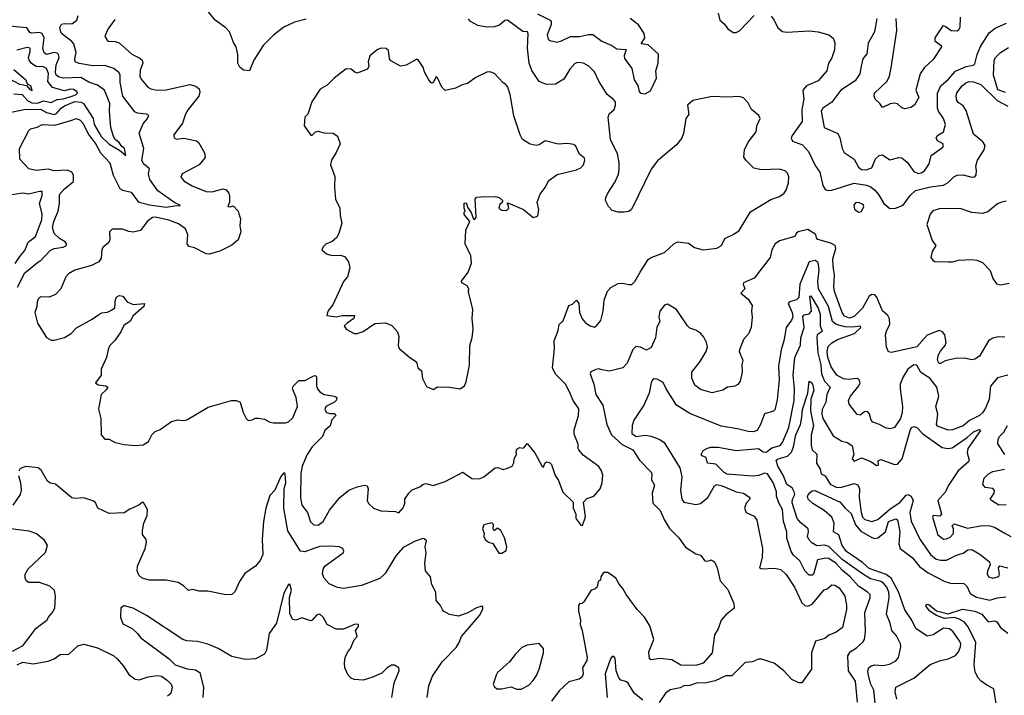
# Model space of a CAD drawing. Extents: x 1690054 to 1842981, y 782881 to 914114.
# Tile 300 of 656: x 1704835 to 1711432, y 894951 to 899477. Entities that reach past the tile are written whole.
import ezdxf

# ---------------------------------------------------------------- set-up
doc = ezdxf.new("R2010")
doc.units = 0

msp = doc.modelspace()

# ---------------------------------------------------------------- linework, layer by layer
at = {"layer": '0CON10XD'}
for points in [[(1704819.3, 897685), (1704868.7, 897781.3), (1704965, 897858.8), (1704975, 897862.5), (1705038.1, 897931.9), (1705065.9, 897944.1), (1705127, 897953), (1705148, 897965), (1705148.6, 897975), (1705138.3, 897988.3), (1705101.2, 898011.2), (1705065, 898045.7), (1705054.6, 898085), (1705063.1, 898125), (1705092, 898195), (1705101.2, 898245), (1705101.5, 898305), (1705134.5, 898345), (1705195, 898392.9), (1705195, 898436.2), (1705185.1, 898455.1), (1705155, 898470), (1705065, 898463.5), (1705025, 898476), (1704945, 898467.9), (1704895, 898478.9), (1704835, 898542.5), (1704832.9, 898615), (1704895.4, 898734.6), (1704906, 898745), (1704951.8, 898758.2), (1704985, 898775.3), (1705069.2, 898770.8), (1705177.6, 898802.4), (1705215, 898816.2), (1705240.6, 898805), (1705258.7, 898785), (1705299, 898705), (1705345, 898643.3), (1705377.1, 898585), (1705437.8, 898517.8), (1705461.1, 898435), (1705505, 898347.3), (1705525.2, 898335.2), (1705581.4, 898321.4), (1705623.3, 898263.3), (1705635, 898255.3), (1705705, 898237.7), (1705815, 898222.1), (1705885, 898232.5), (1705905, 898230), (1705910, 898235), (1705875, 898250), (1705760.5, 898330.5), (1705705.7, 898405.7), (1705697.8, 898442.2), (1705705, 898478.8), (1705665, 898511.8), (1705652, 898535), (1705666.2, 898615), (1705635, 898716.7), (1705661.5, 898778.5), (1705691.1, 898815), (1705699.4, 898835), (1705685, 898843.5), (1705625, 898850), (1705605, 898860.6), (1705525, 898964.4), (1705506.9, 899056.9), (1705508.7, 899105), (1705500.5, 899120.5), (1705465, 899150), (1705405, 899171.2), (1705325, 899167.1), (1705234, 899184), (1705205.8, 899195), (1705203.3, 899215), (1705213.5, 899256.5), (1705198, 899315), (1705185, 899331.2), (1705115, 899384.3), (1705109.4, 899395), (1705104.3, 899425), (1705113.8, 899446.2), (1705135, 899452.2), (1705185, 899449.6), (1705216.8, 899473.2), (1705225.4, 899505)], [(1706755, 899480.8), (1706675, 899461.5), (1706605, 899426.5), (1706535, 899373.3), (1706465, 899304.2), (1706402.9, 899205), (1706375, 899134), (1706335, 899139.2), (1706309.1, 899159.1), (1706296, 899185), (1706295.7, 899245), (1706285.7, 899295), (1706267.5, 899325), (1706241.4, 899395), (1706215, 899423.1), (1706144.4, 899475), (1706100.1, 899530.1)], [(1708305, 899517.5), (1708388, 899475), (1708395, 899466.2), (1708395.5, 899445), (1708369.4, 899375), (1708375, 899347.5), (1708387.3, 899337.3), (1708435, 899327.1), (1708465, 899334.5), (1708525, 899365.4), (1708585, 899364.2), (1708645, 899378.2), (1708675, 899377.5), (1708735, 899334.3), (1708802.5, 899305), (1708835, 899281.2), (1708898.3, 899278.3), (1708884.6, 899235), (1708886.9, 899216.9), (1708935, 899149.2), (1708951.1, 899075), (1708975.8, 899035.8), (1708986.1, 898996.1), (1708995, 898984.1), (1709025, 898980.3), (1709060.5, 898999.5), (1709101.8, 899085), (1709097.8, 899135), (1709111.5, 899185), (1709115, 899246.7), (1709045, 899308.8), (1708997.5, 899315), (1709023.1, 899355), (1709019.2, 899385), (1708981.7, 899441.7), (1708924.5, 899485)], [(1709515, 899520), (1709526.2, 899475), (1709555, 899448.8), (1709578.8, 899415), (1709615, 899390.8), (1709635, 899390.8), (1709658, 899402), (1709755, 899506.2)], [(1709869.8, 899499.8), (1709889.4, 899475), (1709915, 899422), (1709945, 899397.1), (1709975, 899393.3), (1710125, 899403.1), (1710185, 899396.7), (1710255, 899375.5), (1710284.5, 899354.5), (1710295.4, 899325.4), (1710294.6, 899275), (1710275, 899220.8), (1710253.5, 899185), (1710242.1, 899135), (1710185, 899068.2), (1710106.9, 899033.1), (1710080.8, 899005), (1710087.5, 898945), (1710075.4, 898875), (1710077.7, 898795), (1710010.3, 898700.3), (1710004.5, 898684.5), (1710012.5, 898662.5), (1710078.7, 898638.7), (1710120, 898595), (1710165, 898500), (1710196.2, 898456.2), (1710216.2, 898366.2), (1710230.2, 898340.2), (1710252.4, 898332.4), (1710275, 898334.1), (1710425, 898382.8), (1710508.8, 898368.8), (1710536.6, 898356.6), (1710564.1, 898334.1), (1710589.6, 898305), (1710625, 898245.6), (1710665, 898213.1), (1710702.5, 898215), (1710755, 898234.2), (1710800.6, 898299.4), (1710837.5, 898332.5), (1710937.3, 898357.2), (1711025, 898369.6), (1711055, 898387.5), (1711093.1, 898425), (1711115, 898435.4), (1711155, 898437.1), (1711215, 898422.5), (1711235, 898424.3), (1711242.7, 898437.3), (1711244.6, 898464.6), (1711241.5, 898495), (1711252.9, 898535), (1711295.6, 898605), (1711302.5, 898635), (1711288, 898658), (1711225, 898711.2), (1711175, 898869.4), (1711155, 898900), (1711122.2, 898922.2), (1711113.5, 898935), (1711109.1, 898965), (1711113.2, 898986.8), (1711148.8, 899035), (1711173.5, 899055), (1711195, 899062.2), (1711225, 899060), (1711275, 899043.2), (1711383.8, 898935), (1711455, 898897.5)], [(1711135.6, 899495), (1711133.3, 899425), (1711125, 899407.5), (1711115, 899401.1), (1711075, 899403.1), (1711035, 899431.2), (1711020, 899435), (1710966, 899355), (1710966, 899335), (1711007.5, 899305), (1711010, 899295), (1710955, 899209.5), (1710894.5, 899155), (1710867.1, 899115), (1710839.6, 899005), (1710859.4, 898955), (1710829.2, 898905), (1710805, 898889.6), (1710765, 898878.9), (1710745, 898886.7), (1710715, 898914.1), (1710695, 898918.1), (1710667.4, 898912.6), (1710615, 898888.8), (1710598, 898915), (1710566.4, 898945), (1710558.9, 898965), (1710562.5, 898985), (1710646.2, 899065), (1710661.3, 899098.7), (1710674.5, 899154.5), (1710711.8, 899405), (1710706.1, 899485)], [(1704756, 898854), (1704865, 898876.5), (1704975, 898876.8), (1705015, 898855.5), (1705065, 898841.8), (1705080.6, 898849.4), (1705112.1, 898885), (1705135, 898899.3), (1705205, 898929.5), (1705245.5, 898925.5), (1705261.2, 898915), (1705326.1, 898815), (1705334, 898775), (1705381.4, 898695), (1705435, 898642.5), (1705502.4, 898602.4), (1705545, 898567.5), (1705537.8, 898615), (1705518.1, 898628.1), (1705502.2, 898655), (1705473.5, 898675), (1705463.3, 898695), (1705445.9, 898755.9), (1705436.7, 898865), (1705438.7, 898915), (1705403.5, 899005), (1705355, 899038), (1705298.1, 899058.1), (1705245, 899089.2), (1705127.5, 899085), (1705095, 899093.4), (1705080, 899105), (1705073.5, 899125), (1705079.5, 899175), (1705098.4, 899225), (1705095.2, 899245), (1705085, 899253.6), (1705065, 899257.2), (1705015, 899243.6), (1704998.4, 899255), (1704990.5, 899285), (1704998.8, 899355), (1704985, 899385.2), (1704965, 899390.6), (1704915, 899386), (1704902.2, 899392.2), (1704881.9, 899421.9), (1704765, 899434.7)], [(1705471.9, 899478.1), (1705425, 899413.8), (1705404, 899365), (1705425, 899334.3), (1705475, 899331.1), (1705501.7, 899321.7), (1705585, 899245.5), (1705639.2, 899219.2), (1705655.8, 899205), (1705660, 899185), (1705641.4, 899138.6), (1705638.7, 899098.7), (1705647.8, 899077.8), (1705694.2, 899025), (1705713.8, 899013.8), (1705755, 899005.5), (1705816.4, 899006.4), (1705975, 899042.9), (1706015, 899032), (1706038, 899015), (1706042.5, 898995), (1706034.3, 898965), (1705964, 898876), (1705946.5, 898845), (1705926.2, 898783.8), (1705866.7, 898705), (1705866.7, 898695), (1705870, 898685), (1705885, 898677.5), (1705935, 898684), (1706020, 898665), (1706035, 898653.3), (1706073.8, 898585), (1706078, 898555), (1706038, 898505), (1705923.8, 898445), (1705915, 898422.5), (1705936.2, 898395), (1705990.8, 898365), (1706084.2, 898325.8), (1706125, 898323.5), (1706195, 898344.2), (1706217.3, 898337.3), (1706236.2, 898315), (1706241.2, 898295), (1706240, 898255), (1706230, 898225), (1706245, 898222.5), (1706265, 898230), (1706297.5, 898195), (1706302.5, 898177.5), (1706314, 898144), (1706310, 898095), (1706315.6, 898055), (1706298.3, 898001.7), (1706255, 897966.4), (1706175, 897926.5), (1706105, 897907.1), (1706085, 897908.9), (1706005, 897947.7), (1705968.2, 897958.2), (1705957.7, 897975), (1705961.5, 898035), (1705946.4, 898075), (1705898.9, 898108.9), (1705835, 898133.5), (1705745, 898153.3), (1705725, 898151.1), (1705688.5, 898125), (1705645, 898064.2), (1705595, 898054), (1705565, 898058), (1705523.6, 898073.6), (1705455, 898073.8), (1705436, 898055), (1705438, 898005), (1705431.2, 897985), (1705395, 897953.3), (1705385, 897936.7), (1705380, 897880), (1705366, 897855), (1705315, 897831.1), (1705205, 897799.4), (1705161.2, 897775), (1705143.3, 897753.3), (1705110.6, 897675), (1705075, 897636.9), (1705032.6, 897617.4), (1704975, 897621.4), (1704958.6, 897605), (1704951.1, 897585), (1704949.2, 897555), (1704936, 897515), (1704954, 897445), (1705015, 897348.8), (1705045, 897330), (1705065, 897330), (1705135, 897348.8), (1705178.8, 897375), (1705215, 897412.5), (1705320.2, 897469.8), (1705365, 897502.9), (1705385, 897512.9), (1705423.1, 897516.9), (1705449.7, 897530.3), (1705472.5, 897547.5), (1705476, 897605), (1705485, 897620), (1705500.5, 897629.5), (1705525, 897624), (1705555, 897588), (1705595, 897570), (1705670, 897575), (1705667.5, 897555), (1705595, 897493.3), (1705575, 897456.7), (1705531.7, 897428.3), (1705512.2, 897385), (1705472, 897328), (1705438.8, 897295), (1705427, 897267), (1705416.2, 897215), (1705380, 897135), (1705380, 897095), (1705343.3, 897045), (1705360.3, 897030.3), (1705412.5, 897025), (1705425.6, 897015), (1705415, 896997.1), (1705380.8, 896965), (1705362.2, 896867.8), (1705379.2, 896805), (1705380, 896695), (1705405, 896665.8), (1705435, 896666.2), (1705475, 896643.8), (1705535, 896630), (1705605, 896624), (1705662.3, 896627.7), (1705698.3, 896651.7), (1705720.8, 896695), (1705742.1, 896717.9), (1705775, 896731.2), (1705852.5, 896785), (1705895, 896796.2), (1705928.8, 896791.2), (1705955, 896796.7), (1706098.3, 896881.7), (1706254.2, 896925.8), (1706285, 896926), (1706312.5, 896915), (1706331.2, 896845), (1706352.5, 896805), (1706365, 896792.5), (1706393, 896797), (1706415, 896806.7), (1706435, 896807.5), (1706475, 896800), (1706511.5, 896781.5), (1706535, 896776.9), (1706615, 896776.2), (1706635, 896784), (1706665, 896810), (1706696.4, 896885), (1706686.8, 896946.8), (1706663.5, 897005), (1706667.8, 897022.2), (1706705, 897060), (1706745, 897058.8), (1706805, 897090), (1706815, 897092.5), (1706822.5, 897085), (1706823.8, 897025), (1706829.6, 897005), (1706845, 896984.5), (1706875, 896967.1), (1706942.5, 896955), (1706958.8, 896945), (1706954, 896925), (1706944, 896915), (1706885, 896885.6), (1706878.1, 896865), (1706890, 896845), (1706911.7, 896838.3), (1706945, 896838.8), (1706953.3, 896825), (1706925, 896796.2), (1706915.6, 896755), (1706878.2, 896725), (1706864.4, 896685), (1706793.2, 896615), (1706761.8, 896565), (1706728.2, 896485), (1706717.6, 896437.6), (1706716.6, 896273.4), (1706725.5, 896225.5), (1706764, 896175), (1706782.4, 896112.4), (1706805, 896092.5), (1706835, 896090), (1706868.6, 896115), (1706909.4, 896190.6), (1706978.8, 896275), (1707040, 896325), (1707095, 896348), (1707145, 896358.8), (1707163, 896353), (1707168.8, 896335), (1707162.5, 896255), (1707171.4, 896235), (1707205, 896204.4), (1707255, 896185.5), (1707353, 896183), (1707375, 896172.5), (1707405, 896207.5), (1707416, 896235), (1707416.2, 896265), (1707441.2, 896305), (1707465, 896326.2), (1707515, 896346.7), (1707535, 896363.3), (1707555, 896370), (1707605, 896356.7), (1707685, 896383.3), (1707803.3, 896446.7), (1707865, 896402.5), (1707915, 896400.8), (1707945.5, 896414.5), (1708020, 896475), (1708036.4, 896476.4), (1708075, 896464.2), (1708102.5, 896472.5), (1708133.9, 896486.1), (1708145, 896507.5), (1708148, 896535), (1708162.9, 896565), (1708160, 896585), (1708165, 896600), (1708185, 896611.2), (1708205, 896606.2), (1708215, 896610), (1708235, 896637.5), (1708285.7, 896575.7), (1708335, 896483.3), (1708345, 896480), (1708354.2, 896505.8), (1708365, 896513.8), (1708385, 896510), (1708397.3, 896497.3), (1708422.7, 896422.7), (1708445, 896390), (1708472.7, 896312.7), (1708542, 896245), (1708542, 896205), (1708561.2, 896165), (1708561.2, 896135), (1708595, 896090), (1708605, 896087.5), (1708625.7, 896145.7), (1708611.2, 896245), (1708635, 896269.2), (1708681.2, 896285), (1708724, 896335), (1708738.1, 896375), (1708740.6, 896425), (1708733.1, 896455), (1708715, 896484), (1708610.5, 896560.5), (1708580.8, 896595), (1708575.8, 896605), (1708577.1, 896632.9), (1708549.6, 896699.6), (1708549.8, 896729.8), (1708579.5, 896825), (1708580.3, 896870.3), (1708542.2, 896925), (1708519.4, 896985), (1708491.5, 897035), (1708425, 897101.4), (1708404.5, 897145), (1708417.2, 897275), (1708414.7, 897325), (1708441.9, 897395), (1708450, 897435), (1708475, 897460), (1708515, 897563.3), (1708538.3, 897571.7), (1708565, 897597.5), (1708581.2, 897575), (1708586.2, 897515), (1708602.7, 897472.7), (1708626.1, 897446.1), (1708656.1, 897426.1), (1708685, 897417.5), (1708700, 897425), (1708727.3, 897462.7), (1708744, 897525), (1708750.9, 897599.1), (1708772.1, 897657.9), (1708795, 897683.3), (1708845, 897708.8), (1708875, 897711.2), (1708915, 897702), (1708935, 897704), (1708955, 897723.8), (1708992.5, 897785), (1709045, 897870), (1709065, 897884), (1709155, 897916.7), (1709216.7, 897975), (1709241.7, 897988.3), (1709315, 897979.1), (1709355, 897950.4), (1709414.6, 897934.6), (1709505, 897946), (1709536.7, 897965), (1709559.7, 898010.3), (1709620.2, 898039.8), (1709654.2, 898065), (1709730.7, 898189.3), (1709866.8, 898273.2), (1709925, 898292.2), (1709955.7, 898315), (1709969.4, 898335), (1709986.5, 898385), (1709988.1, 898425), (1709979.7, 898449.7), (1709963.3, 898465), (1709925.5, 898475.5), (1709805, 898470.5), (1709753.3, 898483.3), (1709700, 898535), (1709687, 898557), (1709690.6, 898605), (1709715, 898656), (1709768, 898725), (1709773.8, 898765), (1709796.7, 898815), (1709787.5, 898835), (1709738, 898875), (1709715, 898920), (1709685, 898953.3), (1709655, 898962), (1709575, 898957.5), (1709475, 898962.5), (1709344.2, 898935.8), (1709310, 898905), (1709318.3, 898841.7), (1709298.8, 898815), (1709282.5, 898715), (1709269.3, 898680.7), (1709235, 898638), (1709108.7, 898531.3), (1709065.8, 898475), (1708934.4, 898205.6), (1708915, 898192.5), (1708885, 898187.1), (1708845, 898187.5), (1708805, 898198.8), (1708780, 898225), (1708760, 898265), (1708761.2, 898285), (1708775.8, 898314.2), (1708825, 898390), (1708846.8, 898443.2), (1708852, 898475), (1708851.4, 898521.4), (1708838.9, 898578.9), (1708792.5, 898675), (1708778.1, 898825), (1708783.5, 898846.5), (1708818.5, 898875), (1708827.1, 898905), (1708825.9, 898925.9), (1708811.9, 898945), (1708770.8, 898975), (1708714.3, 899065), (1708685, 899128), (1708648, 899165), (1708612.5, 899185), (1708575, 899191.4), (1708555, 899184), (1708520, 899145), (1708480.7, 899079.3), (1708425, 899045.8), (1708365, 899044), (1708315, 899063.8), (1708265, 899135.8), (1708247.2, 899185), (1708236.5, 899286.5), (1708241.4, 899381.4), (1708236.8, 899396.8)], [(1708236.8, 899396.8), (1708205, 899399.2), (1708103.6, 899473.6), (1708085, 899472), (1708049.4, 899440.6), (1708015, 899430.5), (1707965, 899426.8), (1707905, 899437.7), (1707855, 899464.3), (1707842.1, 899482.1)], [(1710577.7, 899485), (1710562.2, 899395), (1710520, 899320), (1710510.7, 899249.3), (1710484.3, 899215), (1710473.6, 899165), (1710464.6, 899115), (1710432.4, 899067.6), (1710335.6, 899004.4), (1710275, 898924.4), (1710215.8, 898885), (1710204.5, 898865), (1710224.6, 898754.6), (1710315.7, 898715), (1710330.5, 898685), (1710345.5, 898615), (1710357.9, 898587.9), (1710425, 898541.9), (1710455, 898489.2), (1710475, 898473.1), (1710505, 898470.6), (1710543.3, 898485), (1710568.5, 898545), (1710593.4, 898566.6), (1710615, 898572.2), (1710665, 898537.8), (1710724.4, 898554.4), (1710745, 898551.9), (1710781.8, 898521.8), (1710825, 898460.4), (1710855, 898446.9), (1710875, 898450.4), (1710896.2, 898463.8), (1710927.6, 898512.4), (1710942, 898568), (1711001.1, 898608.9), (1711020.8, 898625), (1711020.8, 898645), (1710985, 898666.2), (1710974, 898685), (1710985, 898701.2), (1711024.1, 898725.9), (1711037.2, 898775), (1711025, 898815.7), (1710990.4, 898865), (1710983.4, 898885), (1710983.1, 898985), (1711007.3, 899035), (1711055, 899076.9), (1711105, 899133.3), (1711175, 899164.7), (1711225, 899173.5), (1711235, 899180.8), (1711249.3, 899245), (1711272.8, 899297.2), (1711330.5, 899389.5), (1711369.9, 899420.1), (1711445.8, 899454.2)], [(1704795, 898981.2), (1704852.3, 898975), (1704887.5, 898935), (1704915, 898921.1), (1704955, 898919), (1704995, 898934), (1705045, 898922.3), (1705085, 898943.1), (1705125, 898946.9), (1705187.3, 898965), (1705212.7, 898975), (1705221.5, 898985), (1705216.9, 898996.9), (1705195, 899009.5), (1705175, 899011.2), (1705135, 899000.9), (1705053.9, 899023.9), (1705023.1, 899063.1), (1705027.5, 899117.5), (1705015, 899150), (1704995, 899160.9), (1704945, 899164.7), (1704914.8, 899184.8), (1704898.2, 899205), (1704894.3, 899225), (1704905.5, 899265), (1704905, 899285.5), (1704885, 899290.7), (1704815, 899273.6)], [(1707605, 897000), (1707635, 897017.5), (1707715, 897016.2), (1707785, 897003.8), (1707815, 897023.3), (1707825, 897050), (1707847.3, 897162.7), (1707850, 897295), (1707865.8, 897345), (1707873.8, 897405), (1707866.1, 897476.1), (1707871.2, 897535), (1707842.5, 897655), (1707843.3, 897675), (1707833.3, 897695), (1707797.5, 897715), (1707794, 897725), (1707839.2, 897785), (1707862.5, 897845), (1707857.5, 897895), (1707818.8, 897975), (1707823.9, 898066.1), (1707850, 898125), (1707813, 898173), (1707813, 898187), (1707820, 898195), (1707812.5, 898215), (1707813, 898247), (1707825, 898250), (1707837.5, 898217.5), (1707860, 898185), (1707875, 898140), (1707885, 898140), (1707892.5, 898155), (1707886.2, 898273.8), (1707895, 898287.5), (1707925, 898291.2), (1708021.7, 898291.7), (1708047.5, 898285), (1708070, 898265), (1708070, 898255), (1708051.2, 898238.8), (1708043.8, 898213.8), (1708065, 898201.2), (1708095, 898198.8), (1708105, 898206.7), (1708111.2, 898215), (1708107.5, 898237.5), (1708100, 898245), (1708105, 898250), (1708210, 898205), (1708275, 898152.5), (1708298.3, 898158.3), (1708307, 898163), (1708312.5, 898205), (1708302.5, 898255), (1708322.3, 898307.7), (1708355, 898352.5), (1708379.5, 898400.5), (1708435, 898439.2), (1708565, 898472), (1708593.3, 898485), (1708612, 898505), (1708622, 898535), (1708619.7, 898549.7), (1708585, 898576.7), (1708558, 898635), (1708545, 898642), (1708505, 898647.1), (1708442.3, 898642.3), (1708355, 898666.2), (1708315, 898638), (1708295, 898634.2), (1708255, 898644.3), (1708204, 898675), (1708187.5, 898705), (1708145, 898833.3), (1708120, 898975), (1708104.4, 899024.4), (1708092.7, 899042.7), (1708073.8, 899055), (1708015, 899116.2), (1707985, 899128.8), (1707965, 899126.2), (1707890.3, 899089.7), (1707835, 899050), (1707799.2, 899040.8), (1707755, 899018.6), (1707685, 899003.8), (1707664, 899025), (1707635, 899087.5), (1707625, 899097.5), (1707605, 899053.3), (1707592.5, 899055), (1707575, 899073.3), (1707546.7, 899125), (1707540, 899155), (1707505, 899207.5), (1707495, 899212.5), (1707425, 899173.3), (1707385, 899166.7), (1707320.7, 899200.7), (1707312.5, 899215), (1707305, 899270), (1707290, 899285), (1707255, 899287.5), (1707230, 899275), (1707180, 899235), (1707170, 899195), (1707173.8, 899165), (1707165, 899146.7), (1707095, 899120), (1707080, 899125), (1707056.2, 899146.2), (1707023, 899147), (1706942.5, 899085), (1706895, 899037.5), (1706848.3, 899011.7), (1706793, 898927), (1706766.2, 898845), (1706746.1, 898823.9), (1706740, 898765), (1706785, 898702.5), (1706795, 898702.5), (1706817.5, 898725), (1706835, 898730), (1706875, 898720), (1706935, 898717.5), (1706965, 898697.5), (1706982.5, 898645), (1706955, 898587.5), (1706924.1, 898535.9), (1706916.2, 898505), (1706946.1, 898426.1), (1706944.2, 898355), (1706951.2, 898275), (1706978.8, 898215), (1706981.2, 898165), (1706993.3, 898115), (1706973.3, 898045), (1706956.7, 898015), (1706928.3, 897991.7), (1706885, 897973.3), (1706867.5, 897955), (1706860, 897935), (1706889.3, 897909.3), (1706925, 897896.7), (1706985, 897900), (1707010.7, 897890.7), (1707038, 897855), (1707047.5, 897815), (1707030, 897755), (1707005, 897722.5), (1706932.7, 897567.3), (1706898.8, 897525), (1706893.3, 897495), (1706955, 897486.9), (1706995, 897495.3), (1707077.5, 897495), (1707073.8, 897475), (1707028, 897445), (1707008.8, 897425), (1707022.7, 897402.7), (1707075, 897374.2), (1707095, 897374.2), (1707135, 897387.5), (1707215, 897442.5), (1707285.5, 897445.5), (1707327.9, 897427.9), (1707365, 897386.7), (1707373.8, 897355), (1707370, 897295), (1707377.5, 897275), (1707447.5, 897215), (1707492.5, 897185), (1707503.3, 897145), (1707526.7, 897125), (1707532.6, 897072.6), (1707560.5, 897020.5), (1707605, 897000)], [(1711439.5, 898989.5), (1711387.7, 899007.7), (1711359.7, 899105), (1711364.5, 899205), (1711375, 899225.8), (1711405, 899257.5), (1711458.6, 899291.4)], [(1704795, 899142.9), (1704875.4, 899075), (1704885, 899046.7), (1704906.4, 899036.4), (1704915.7, 899004.3), (1704915, 899000), (1704905, 899008.8), (1704883.8, 899033.8), (1704835, 899042), (1704768.6, 899078.6)], [(1704805, 897844.8), (1704835, 897891.6), (1704870.1, 897929.9), (1704892.3, 897987.7), (1704940, 898025), (1704983.7, 898136.3), (1704985.7, 898175.7), (1704966.5, 898245), (1704985, 898300), (1704985, 898325.7), (1704967.1, 898327.1), (1704895, 898308), (1704855, 898315.3), (1704735, 898296.1)], [(1710455, 898186.7), (1710475, 898192.5), (1710490.8, 898225), (1710485, 898238.8), (1710455, 898252.9), (1710435, 898249.2), (1710422.5, 898235), (1710427.7, 898207.7), (1710455, 898186.7)], [(1711445, 898261.4), (1711415, 898255.6), (1711385, 898242.5), (1711321.2, 898188.8), (1711285, 898178), (1711215, 898185.8), (1711135, 898213.1), (1710995, 898209.2), (1710953.7, 898196.3), (1710934.2, 898175), (1710911.5, 898105), (1710947.4, 897997.4), (1710972.5, 897965), (1710947.5, 897925), (1710940, 897885), (1710953.8, 897863.8), (1710965, 897857.5), (1711055.8, 897855.8), (1711085, 897855.6), (1711125, 897866.9), (1711215, 897870.6), (1711246.8, 897866.8), (1711285, 897850.8), (1711337.6, 897797.6), (1711355, 897742.5), (1711378.3, 897708.3), (1711405, 897701.2), (1711465, 897712)], [(1710284.8, 897824.8), (1710282.6, 897875), (1710303.2, 897945), (1710297.8, 897965), (1710269.4, 897979.4), (1710182.5, 898005), (1710172.5, 898015), (1710167.7, 898037.7), (1710115, 898071.2), (1710050, 898055), (1710036.7, 898045), (1710027.5, 898025), (1709925, 897995.6), (1709896, 897975), (1709874.3, 897935), (1709862, 897885), (1709756.2, 897745), (1709683.8, 897715), (1709681.2, 897705), (1709692.9, 897675), (1709666.7, 897645), (1709715.3, 897605.3), (1709743.2, 897563.2), (1709736.9, 897525), (1709742.2, 897485), (1709734.5, 897415), (1709717.6, 897372.4), (1709684.2, 897335), (1709657.1, 897265), (1709656, 897255), (1709680, 897195), (1709672.5, 897165), (1709674.2, 897115), (1709662, 897055), (1709647, 897033), (1709625, 897021.2), (1709576, 897016), (1709545, 896996), (1709475, 896977.1), (1709395, 896999.5), (1709358.6, 897028.6), (1709336.9, 897075), (1709337.1, 897115), (1709393.2, 897186.8), (1709434.6, 897255), (1709442.1, 897285), (1709437.3, 897315), (1709419.4, 897349.4), (1709397.5, 897375), (1709365, 897397.3), (1709325, 897410.8), (1709308.5, 897425), (1709235.3, 897535.3), (1709175, 897572), (1709155, 897563.8), (1709122.5, 897525), (1709117.8, 897485), (1709124.2, 897455), (1709103.9, 897416.1), (1709095.3, 897345), (1709065, 897280), (1709035, 897262.2), (1708995, 897283.3), (1708963.4, 897286.6), (1708942.1, 897267.9), (1708904.2, 897175.8), (1708875, 897143.8), (1708786.9, 897123.1), (1708735, 897131.5), (1708715, 897137.5), (1708695.4, 897134.6), (1708661.7, 897118.3), (1708656.7, 897105), (1708681.9, 897035), (1708694.5, 896965), (1708740.6, 896895), (1708768, 896765), (1708800, 896695), (1708870.7, 896630.7), (1708942.5, 896595), (1708986.9, 896526.9), (1709065.8, 896445), (1709070.8, 896435), (1709068, 896395), (1709087.8, 896357.8), (1709071.2, 896305), (1709077.8, 896237.8), (1709125, 896188), (1709154.4, 896125), (1709189.1, 896069.1), (1709251.9, 896005), (1709295, 895944), (1709365, 895898.8), (1709395, 895890), (1709425, 895851.2), (1709445, 895848.8), (1709468.3, 895858.3), (1709490, 895845), (1709507.5, 895805), (1709528.2, 895718.2), (1709578.9, 895658.9), (1709618.6, 895565), (1709621.2, 895535), (1709565, 895490.8), (1709534.3, 895455), (1709515, 895396.7), (1709490.5, 895355), (1709475, 895236.2), (1709413.5, 895165), (1709365, 895151.4), (1709265, 895152.7), (1709205, 895187.5), (1709125, 895198), (1709065, 895189.2), (1709055, 895194), (1709048.8, 895241.2), (1709084.4, 895325), (1709057.1, 895415), (1709021.4, 895475), (1708972, 895525), (1708898, 895625), (1708876.6, 895666.6), (1708850.8, 895695), (1708828, 895735), (1708775, 895774), (1708745.9, 895774.1), (1708727.5, 895745), (1708727, 895723), (1708715, 895717.5), (1708707.5, 895705), (1708703.3, 895675), (1708687.7, 895662.3), (1708663.3, 895655), (1708613.8, 895576.2), (1708603.6, 895566.4), (1708585, 895562.5), (1708578.3, 895551.7), (1708578.8, 895515), (1708593.1, 895455), (1708588.9, 895425), (1708602.2, 895385), (1708637.8, 895205), (1708635, 895184.4), (1708605.5, 895135), (1708610, 895095), (1708604, 895075), (1708582.1, 895057.9), (1708515, 895040), (1708448.7, 894981.3), (1708398.5, 894911.5)], [(1710826.2, 897163.8), (1710784.6, 897135), (1710754.8, 897085.2), (1710734.6, 897035), (1710733.2, 897005), (1710749.2, 896885), (1710747.4, 896845), (1710735, 896804.6), (1710695, 896745.7), (1710665, 896735.7), (1710635, 896742.1), (1710595, 896765.4), (1710550, 896780), (1710538.5, 896795), (1710527.3, 896837.3), (1710515, 896852), (1710495, 896849.1), (1710465, 896828.2), (1710445, 896832.7), (1710391.3, 896901.3), (1710387.1, 896925), (1710400, 896955), (1710457.1, 897025), (1710465.6, 897045), (1710460, 897065), (1710445, 897072.5), (1710385, 897066.7), (1710355, 897070.4), (1710310.4, 897095), (1710270.5, 897150.5), (1710248.3, 897215), (1710244.2, 897255), (1710252.5, 897287.5), (1710277, 897313), (1710315, 897334.4), (1710428, 897375), (1710471.2, 897415), (1710465, 897423.3), (1710413.5, 897416.5), (1710365, 897418.9), (1710305.7, 897435.7), (1710280, 897455), (1710254.1, 897555), (1710187.1, 897675), (1710182.5, 897722.5), (1710191.5, 897801.5), (1710185, 897851.2), (1710165, 897863.5), (1710125, 897855.6), (1710061.9, 897705), (1710053.8, 897615), (1710039.7, 897600.3), (1709993.3, 897586.7), (1709984.5, 897575.5), (1710010.6, 897515), (1710015.7, 897485), (1710006.6, 897463.4), (1709968.9, 897415), (1709954.7, 897325), (1709936.7, 897265), (1709918, 897155), (1709923.9, 897065), (1709908.9, 896931.1), (1709895, 896863.8), (1709885, 896853.8), (1709825, 896835.8), (1709798.1, 896765), (1709775, 896724.3), (1709750, 896715), (1709715, 896717.1), (1709645, 896736.7), (1709535, 896754.4), (1709325, 896838.5), (1709235.7, 896895), (1709165, 897003.8), (1709145.7, 897045.7), (1709105, 897069.6), (1709085, 897070.4), (1709075, 897064.4), (1709065, 897044.4), (1709052.5, 896975), (1709015.6, 896895), (1708949.3, 896795), (1708937.4, 896757.4), (1708936.9, 896705), (1708965.3, 896685.3), (1709025, 896693.1), (1709066.6, 896686.6), (1709124, 896664), (1709153.4, 896643.4), (1709257.5, 896475), (1709270.4, 896415), (1709262.1, 896325), (1709270, 896265), (1709284.6, 896244.6), (1709365, 896228.9), (1709395, 896235.5), (1709444.2, 896275.8), (1709490.6, 896355), (1709505, 896363.5), (1709542, 896355), (1709635, 896314.3), (1709685, 896305.8), (1709725.7, 896275.7), (1709726, 896265), (1709702.5, 896237.5), (1709691.4, 896205), (1709702.5, 896175), (1709755, 896150.8), (1709772.9, 896125), (1709811.4, 895935), (1709809.2, 895875), (1709792, 895805), (1709807.1, 895797.1), (1709895, 895802.5), (1709935, 895793.1), (1709969.8, 895759.8), (1710025, 895675.6), (1710075, 895570.8), (1710095, 895552.9), (1710115, 895546.9), (1710145, 895561.9), (1710225, 895656.9), (1710245, 895664.4), (1710275, 895690.5), (1710295, 895687.5), (1710325, 895670.6), (1710363.5, 895615), (1710374.6, 895554.6), (1710374, 895525), (1710346.7, 895405), (1710305, 895373.6), (1710255, 895354.4), (1710228.4, 895331.6), (1710166, 895314), (1710140, 895235), (1710139.2, 895125), (1710075, 895033.3), (1710055, 895034), (1710007.4, 895057.4), (1709955, 895113.8), (1709890, 895165), (1709805, 895192), (1709785, 895192), (1709745, 895175.8), (1709695, 895170.8), (1709605, 895080), (1709565, 895080), (1709495, 895047.1), (1709425, 895031.5), (1709375, 895033.6), (1709325, 895015.9), (1709285, 895014.3), (1709258.9, 895001.1), (1709193, 894987), (1709161.2, 894965), (1709118.3, 894901.7)], [(1711435, 897349.4), (1711391.4, 897351.4), (1711355, 897343.8), (1711325.6, 897325), (1711265, 897223.8), (1711235, 897202.5), (1711215, 897199.2), (1711165, 897208.9), (1711105, 897206.9), (1711035, 897190.6), (1711005, 897174.3), (1710994.6, 897174.6), (1710984.4, 897195), (1710987.5, 897225), (1711002.9, 897255), (1711035.5, 897294.5), (1711041.4, 897315), (1711033.8, 897365), (1711016.7, 897385), (1710995.6, 897395.6), (1710915, 897362.5), (1710845, 897284.6), (1710675, 897248.1), (1710655, 897250.8), (1710643, 897283), (1710635.8, 897365), (1710643.7, 897396.3), (1710665.5, 897435), (1710662.8, 897472.8), (1710651.4, 897495), (1710615, 897527.5), (1710578.1, 897618.1), (1710565, 897633.3), (1710545, 897635.5), (1710525, 897624.4), (1710481.4, 897545), (1710425, 897487.6), (1710395, 897477.8), (1710360.3, 897490.3), (1710344.3, 897515), (1710294.7, 897655.3), (1710290, 897685), (1710293.2, 897765), (1710284.8, 897824.8)], [(1710448.8, 894905), (1710433.6, 895045), (1710388.7, 895115), (1710383.2, 895215), (1710398, 895242), (1710440.9, 895269.1), (1710483.8, 895306.2), (1710495.6, 895325), (1710502.5, 895375), (1710498, 895505), (1710533.1, 895603.1), (1710532.5, 895625), (1710513.1, 895645), (1710455, 895681.8), (1710397.9, 895745), (1710347, 895787), (1710305, 895832.9), (1710255, 895866.7), (1710235, 895870), (1710180.7, 895859.3), (1710155, 895769.2), (1710145, 895755.7), (1710125, 895755.6), (1710095.5, 895785), (1710061, 895851), (1710019.2, 895889.2), (1710003.2, 895915), (1709975.5, 896004.5), (1709973.8, 896045), (1709951.2, 896115), (1709945.2, 896195), (1709920.5, 896240.5), (1709905.4, 896285), (1709904.8, 896315), (1709885, 896371.4), (1709845, 896434.4), (1709825, 896440), (1709787.4, 896422.6), (1709745, 896418.7), (1709575, 896432.3), (1709554.1, 896444.1), (1709498.9, 896498.9), (1709442.5, 896505), (1709434.1, 896544.1), (1709407.5, 896555), (1709401.2, 896565), (1709415, 896590), (1709442.7, 896607.3), (1709466.4, 896613.6), (1709515, 896612.2), (1709635, 896591.2), (1709785, 896604.8), (1709815, 896582.9), (1709835, 896580.7), (1709875, 896607.8), (1709930.5, 896625), (1709945.2, 896644.8), (1709988, 896745), (1710023.4, 896925), (1710025.7, 897005.7), (1710016.4, 897095), (1710028.2, 897215), (1710065, 897297.5), (1710067.5, 897345), (1710090.3, 897415), (1710082, 897488), (1710090.8, 897499.2), (1710125, 897505.4), (1710140, 897525), (1710127.5, 897625), (1710135, 897626.9), (1710185.3, 897545.3), (1710197.8, 897505), (1710198.2, 897425), (1710211.1, 897388.9), (1710177.5, 897365), (1710174.4, 897345.6), (1710182.8, 897245), (1710202.4, 897165), (1710206, 897105), (1710226.4, 897056.4), (1710264.7, 897015), (1710241.6, 896965), (1710235.6, 896915), (1710211.6, 896865), (1710208.9, 896835), (1710216.1, 896806.1), (1710285, 896688.5), (1710343.3, 896653.3), (1710381.2, 896645), (1710412.5, 896622.5), (1710423.3, 896565), (1710412, 896535), (1710425, 896519.2), (1710475, 896542), (1710538, 896518), (1710575, 896490.8), (1710588, 896492), (1710587.5, 896522.5), (1710605, 896530), (1710695, 896497.1), (1710715, 896498.9), (1710747.3, 896535), (1710799.8, 896725), (1710810.4, 896745), (1710825, 896750.7), (1710845.4, 896745.4), (1710885, 896702.2), (1711015, 896611.8), (1711053.4, 896603.4), (1711081.4, 896608.6), (1711182.5, 896677.5), (1711225, 896717), (1711265, 896730.8), (1711272, 896725), (1711188.2, 896605), (1711183.1, 896575), (1711195.5, 896525), (1711192.2, 896515), (1711122.5, 896455), (1711054.5, 896355), (1711036.9, 896315), (1710986.5, 896255), (1711011.2, 896165), (1710998.8, 896151.2), (1710955, 896155.6), (1710951.1, 896145), (1710986.7, 896025), (1711025, 895997.3), (1711045, 895998.8), (1711069.4, 896010.6), (1711090.4, 896035), (1711091.9, 896065), (1711083.3, 896086.7), (1711095, 896098.8), (1711185, 896069.4), (1711285, 896087.5), (1711335, 896085.3), (1711365, 896076.5), (1711431.2, 896038.8), (1711475, 896015.6)], [(1711455, 897096.2), (1711385, 897076.7), (1711338.5, 897021.5), (1711331.2, 896935), (1711305, 896873.8), (1711285, 896843.1), (1711265, 896825.7), (1711198.8, 896791.2), (1711155, 896756.8), (1711085, 896728.7), (1711055, 896727.3), (1710985, 896753.5), (1710976.5, 896765), (1710985.4, 896835), (1710972.9, 896885), (1710991.9, 896955), (1710978.9, 897015), (1710932, 897075), (1710872.5, 897112.5), (1710845, 897162.9), (1710826.2, 897163.8)], [(1710569.2, 894875), (1710556.3, 894985), (1710535, 895030), (1710519.6, 895095), (1710517.1, 895115), (1710522.8, 895137.2), (1710540.9, 895149.1), (1710564.5, 895154.5), (1710620.6, 895149.4), (1710661.7, 895158.3), (1710705, 895182.5), (1710721.8, 895205), (1710737.8, 895275), (1710736.8, 895295), (1710708.5, 895348.5), (1710677.5, 895385), (1710667.2, 895435), (1710642.3, 895495), (1710659, 895605), (1710658.2, 895641.8), (1710645, 895675.9), (1710622.1, 895702.1), (1710603.2, 895713.2), (1710535, 895732.1), (1710489.1, 895759.1), (1710345, 895860.8), (1710255, 895947.5), (1710226.6, 895956.6), (1710175, 895952.3), (1710142, 895972), (1710121.6, 895995), (1710113.5, 896015), (1710120.4, 896045), (1710116.4, 896066.4), (1710065, 896107.9), (1710044.4, 896134.4), (1710011, 896241), (1710012.8, 896265), (1710027.8, 896295), (1710024.3, 896315), (1710009.6, 896339.6), (1709974.1, 896364.1), (1709948.9, 896425), (1709913.3, 896485), (1709904.1, 896525), (1709916, 896535), (1709978.2, 896551.8), (1710005, 896579.1), (1710019.3, 896615), (1710033.8, 896695), (1710065, 896765.6), (1710074.5, 896814.5), (1710080, 896865), (1710115.5, 896975), (1710124, 897055), (1710135, 897049.2), (1710146.3, 897035), (1710155.2, 896995), (1710134.6, 896935), (1710132.8, 896857.2), (1710152.8, 896755), (1710138.5, 896695), (1710137.8, 896625), (1710145, 896596.4), (1710175.2, 896565.2), (1710173.3, 896505), (1710198.5, 896465), (1710204, 896435), (1710230.7, 896420.7), (1710265, 896365.8), (1710305, 896345.2), (1710335, 896343.5), (1710425, 896370), (1710451.2, 896361.2), (1710461.8, 896335), (1710458.2, 896275), (1710472.5, 896175), (1710481.6, 896145), (1710497.6, 896127.6), (1710545, 896114.2), (1710585, 896127.6), (1710665, 896198.4), (1710734.5, 896245.5), (1710775, 896292), (1710785, 896295.3), (1710806.8, 896285), (1710820, 896255), (1710798.9, 896175), (1710808, 896118), (1710866.2, 895996.2), (1710936.2, 895895), (1710975, 895862.5), (1711005.3, 895855.3), (1711045, 895856.9), (1711111.2, 895888.8), (1711156.7, 895903.3), (1711187.1, 895925), (1711215, 895926.6), (1711267.3, 895897.3), (1711332.2, 895845), (1711336.2, 895825), (1711318.2, 895785), (1711317.5, 895765), (1711326, 895745), (1711355, 895734.4), (1711395, 895746), (1711399.6, 895765), (1711392.5, 895805), (1711402, 895818), (1711455, 895805.8)], [(1711435.5, 896565), (1711387.5, 896635), (1711389.4, 896665), (1711400, 896685), (1711427.3, 896712.7), (1711452.6, 896757.4)], [(1707565.7, 894935), (1707576.7, 895015), (1707600.2, 895079.8), (1707664.2, 895175), (1707759.3, 895270.7), (1707780, 895305), (1707794.2, 895345), (1707915.7, 895485), (1707937, 895527), (1707937.5, 895545), (1707925, 895546.7), (1707895, 895536), (1707837.6, 895502.4), (1707775, 895481.9), (1707715, 895491.2), (1707674.2, 895514.2), (1707666.7, 895525), (1707655, 895552.5), (1707625.9, 895585.9), (1707622.3, 895642.3), (1707595, 895692.5), (1707588, 895745), (1707554.6, 895785), (1707550, 895835), (1707558, 895905), (1707551.2, 895945), (1707561.2, 895985), (1707545, 895998.8), (1707535, 896001.2), (1707485, 895984.2), (1707405, 895940.5), (1707355, 895884.3), (1707284, 895766), (1707247.8, 895732.2), (1707124.5, 895685.5), (1707005, 895666.5), (1706965, 895672.1), (1706907.3, 895697.3), (1706874.3, 895735), (1706864.3, 895765), (1706867.1, 895795), (1706881.5, 895818.5), (1707002.5, 895905), (1707005.7, 895915.7), (1706998.8, 895935), (1706974.4, 895944.4), (1706915, 895950.4), (1706845, 895947.5), (1706804.7, 895935.3), (1706745, 895911.5), (1706716.4, 895916.4), (1706632.3, 896052.3), (1706605.3, 896205), (1706607.2, 896335), (1706618.5, 896375), (1706614, 896434), (1706605, 896441.2), (1706585, 896417.5), (1706544.7, 896325.3), (1706511.7, 896288.3), (1706484.7, 896205.3), (1706467.5, 896115), (1706459.6, 895995), (1706462.9, 895895), (1706445, 895853.3), (1706415, 895816.7), (1706343.2, 895766.8), (1706306.8, 895713.2), (1706276.2, 895645), (1706255, 895626.7), (1706216.4, 895623.6), (1706095, 895648), (1706038, 895648), (1705995, 895658.8), (1705965, 895652.5), (1705932.5, 895685), (1705895.6, 895705.6), (1705815, 895721.9), (1705705, 895721.1), (1705655.7, 895735.7), (1705634, 895755), (1705622.5, 895785), (1705624.5, 895815.5), (1705676, 895935), (1705683.3, 895975), (1705682.5, 895995), (1705658.3, 896028.3), (1705656.7, 896055), (1705666, 896105), (1705688, 896155), (1705690, 896195), (1705665, 896242.5), (1705655, 896242.5), (1705633.3, 896225), (1705572.3, 896197.7), (1705535, 896173.8), (1705435, 896168), (1705357.5, 896205), (1705342.3, 896242.3), (1705325, 896254), (1705265, 896274.2), (1705205, 896269.2), (1705184.5, 896274.5), (1705074.4, 896364.4), (1705041.7, 896371.7), (1705021.2, 896385), (1704978.8, 896458.8), (1704957.5, 896475), (1704875, 896484), (1704838.8, 896471.2), (1704828, 896452)], [(1711445, 896225.8), (1711395.5, 896225.5), (1711346.2, 896255), (1711336.2, 896265), (1711363.8, 896305), (1711365, 896322.5), (1711355.6, 896335.6), (1711303.2, 896343.2), (1711288.7, 896365), (1711297.1, 896405), (1711325.3, 896434.7), (1711355, 896449.1), (1711433.8, 896465)], [(1704826.1, 896423.9), (1704840, 896375), (1704844, 896325), (1704838, 896295), (1704788.8, 896225)], [(1710710.6, 894925), (1710700.6, 894975), (1710705.8, 895005), (1710825, 895066.2), (1710935, 895156.7), (1711005, 895183.1), (1711055, 895194.4), (1711105, 895217.8), (1711125, 895240.8), (1711138.1, 895275), (1711139.5, 895295), (1711131.2, 895315), (1711089.4, 895375), (1711064.2, 895395), (1711025, 895400.3), (1710954.7, 895355.3), (1710915, 895347.1), (1710838.7, 895398.7), (1710811.8, 895455), (1710764.1, 895524.1), (1710721.6, 895645), (1710673.8, 895735), (1710640.9, 895760.9), (1710525, 895801.1), (1710480.5, 895840.5), (1710374.7, 895914.7), (1710345.5, 895955), (1710323.2, 896025), (1710286.8, 896046.8), (1710290.8, 896105), (1710275.8, 896145), (1710225, 896189.6), (1710148.2, 896235), (1710117.8, 896265), (1710112.7, 896285), (1710124.8, 896305), (1710145, 896320.2), (1710162.8, 896322.8), (1710331.4, 896245), (1710364.3, 896205), (1710405, 896168.5), (1710433.9, 896093.9), (1710469.5, 896049.5), (1710545, 896007.6), (1710565, 896002.2), (1710585, 896005.3), (1710635.9, 896045), (1710656.4, 896115), (1710705, 896133.9), (1710715.2, 896125.2), (1710732.5, 896045), (1710725.2, 895965), (1710733.6, 895933.6), (1710814.7, 895874.7), (1710863.7, 895813.7), (1710920.9, 895770.9), (1711034.1, 895714.1), (1711071.7, 895701.7), (1711160.8, 895700.8), (1711181.4, 895681.4), (1711202.3, 895632.3), (1711245, 895608.9), (1711335, 895587.3), (1711386.3, 895603.7), (1711441.2, 895611.2)], [(1704775, 896068.8), (1704895, 896051.9), (1704946.2, 896035), (1704995, 895996), (1705018.6, 895955), (1705005.8, 895905), (1704890, 895795), (1704869.5, 895760.5), (1704868, 895735), (1704878.8, 895718.8), (1704895, 895708.8), (1704965, 895708.8), (1705033.6, 895683.6), (1705065.9, 895655.9), (1705072.5, 895615), (1705067, 895533), (1705057.6, 895512.4), (1705026.2, 895475), (1705017.3, 895452.7), (1704935, 895390.6), (1704850.5, 895279.5), (1704784, 895245)], [(1708045, 895903.3), (1708065, 895903.8), (1708095, 895920), (1708097.5, 895945), (1708083.3, 896005), (1708057.5, 896055), (1708035, 896070), (1708013.6, 896053.6), (1708007.5, 896065), (1708010, 896095), (1707997, 896107), (1707945, 896092), (1707935.6, 896065), (1707946.7, 896035), (1707944.3, 896014.3), (1707954.2, 895994.2), (1707975, 895976.7), (1708005, 895967.5), (1708045, 895903.3)], [(1707326.9, 894935), (1707344.4, 895035), (1707376.9, 895115), (1707374, 895135), (1707345, 895152.9), (1707325, 895153.3), (1707295.7, 895135), (1707260.4, 895099.6), (1707195, 895069.1), (1707135, 895052.5), (1707075, 895055.6), (1707055, 895065.6), (1707035.9, 895085.9), (1707013.8, 895135), (1707010.4, 895165), (1707015.5, 895204.5), (1707031.5, 895238.5), (1707050.6, 895265), (1707075, 895323.3), (1707095.7, 895345), (1707085.6, 895385), (1707105, 895411.2), (1707104.3, 895424.3), (1707082.8, 895427.2), (1707005, 895394.3), (1706955, 895393.8), (1706895.8, 895425.8), (1706868.8, 895475), (1706845, 895493.8), (1706823.2, 895486.8), (1706795, 895453.3), (1706785, 895450), (1706725, 895468.8), (1706685, 895453.8), (1706665, 895458), (1706643.9, 895496.1), (1706642.8, 895605), (1706655.2, 895655), (1706645, 895696), (1706635, 895693.8), (1706604.5, 895635), (1706555.2, 895435), (1706506.7, 895365), (1706487.4, 895252.6), (1706475, 895226), (1706415, 895194.2), (1706345, 895190.6), (1706255, 895210.8), (1706165, 895263.8), (1706095, 895292.7), (1706025, 895312.2), (1705955, 895316.7), (1705928.8, 895325), (1705683.3, 895485), (1705595, 895534), (1705535, 895550), (1705513, 895537), (1705510, 895475), (1705525, 895428.8), (1705587.9, 895397.9), (1705623.8, 895365), (1705645.8, 895335), (1705835.6, 895195.6), (1705876.9, 895155), (1705957.1, 895127.1), (1706012.3, 895122.3), (1706042.7, 895102.7), (1706066.2, 895003.8), (1706062.7, 894935)], [(1711382.5, 894865), (1711361.1, 894995), (1711315, 895017.5), (1711276.4, 895045), (1711256.9, 895066.9), (1711236.7, 895105), (1711229.5, 895155), (1711241.6, 895305), (1711188.9, 895408.9), (1711163.4, 895443.4), (1711125, 895463.5), (1711095, 895471.1), (1711031.2, 895465), (1710976.9, 895485), (1710933.5, 895515), (1710907.5, 895545), (1710906.2, 895555), (1710915, 895562), (1710925, 895559.2), (1710977.4, 895517.4), (1711055, 895497.3), (1711152.4, 895527.6), (1711235, 895514.6), (1711281.8, 895495), (1711322.7, 895442.7), (1711365, 895449.1), (1711381.9, 895441.9), (1711407.1, 895405), (1711456, 895366)], [(1704818, 895155), (1704855, 895173.5), (1704925, 895162.5), (1705025, 895178.9), (1705064.6, 895195.4), (1705105, 895224.2), (1705165, 895225.7), (1705225, 895282.5), (1705265, 895292.5), (1705355, 895268.1), (1705465, 895214), (1705488.8, 895195), (1705530, 895145), (1705565, 895090), (1705608.3, 895058.3), (1705635, 895053.8), (1705696, 895074), (1705755, 895083.8), (1705785, 895078), (1705825, 895050.8), (1705850, 895025), (1705856, 895005), (1705847, 894963), (1705825, 894944)], [(1708195, 894991.2), (1708245, 895018.8), (1708275, 895050.8), (1708296.9, 895083.1), (1708314.4, 895125), (1708343.8, 895235), (1708343.3, 895265), (1708315, 895296.7), (1708235, 895286.2), (1708199.5, 895270.5), (1708153.3, 895225), (1708115.7, 895174.3), (1708036.1, 895103.9), (1708026.7, 895085), (1708007.5, 895025), (1708015, 895007.5), (1708032.5, 894995), (1708065, 894992.9), (1708125, 895007.5), (1708165, 894992), (1708195, 894991.2)], [(1709008.8, 894918.8), (1708952.5, 894965), (1708911.6, 895031.6), (1708895, 895043.8), (1708863.1, 895053.1), (1708847.9, 895067.9), (1708831.8, 895115), (1708825, 895198.8), (1708815, 895211.1), (1708805, 895210.5), (1708792.1, 895195), (1708757, 895095), (1708770, 894935)]]:
    msp.add_lwpolyline(points, dxfattribs=at)

doc.saveas('drawing.dxf')
